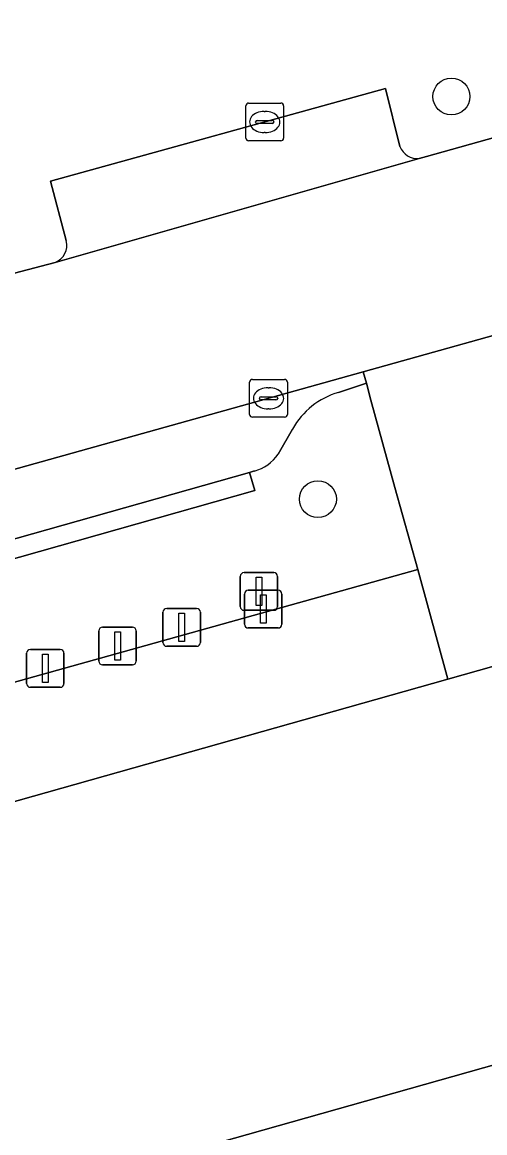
# Model space of a CAD drawing. Extents: x 159680 to 160786, y 387323 to 388340.
# Drawn here: x 159739.53 to 159751.77, y 388156.49 to 388185.9 of the extents above; entities that cross this region are included whole.
import ezdxf

# ---------------------------------------------------------------- set-up
doc = ezdxf.new("R2010")
doc.units = 0
for name, color, linetype in [('IMGEO_Afsluitpaal', 7, 'Continuous'), ('IMGEO_Berm_groen', 7, 'Continuous'), ('IMGEO_Boom', 7, 'Continuous'), ('IMGEO_Groenvoorziening', 7, 'Continuous'), ('IMGEO_Kolk', 7, 'Continuous'), ('IMGEO_Pand', 7, 'Continuous'), ('IMGEO_Parkeervlak_open', 7, 'Continuous'), ('IMGEO_Rijbaan_lokaal_open', 7, 'Continuous'), ('IMGEO_Verkeersbordpaal', 7, 'Continuous'), ('IMGEO_Voetpad_open', 7, 'Continuous')]:
    doc.layers.add(name, color=color, linetype=linetype)

msp = doc.modelspace()

# ---------------------------------------------------------------- linework, layer by layer
at = {"layer": 'IMGEO_Afsluitpaal'}
for p, q in [((159745.51, 388170.858), (159746.3, 388170.858)), ((159746.3, 388170.858), (159745.51, 388170.858)), ((159745.41, 388169.958), (159745.41, 388170.758)), ((159745.41, 388170.758), (159745.41, 388169.958)), ((159746.4, 388170.758), (159746.4, 388169.958)), ((159746.4, 388169.958), (159746.4, 388170.758)), ((159743.252, 388169.473), (159743.252, 388170.273)), ((159743.252, 388170.273), (159743.252, 388169.473)), ((159743.352, 388170.373), (159744.142, 388170.373)), ((159744.142, 388170.373), (159743.352, 388170.373)), ((159744.242, 388170.273), (159744.242, 388169.473)), ((159744.242, 388169.473), (159744.242, 388170.273)), ((159741.555, 388168.979), (159741.555, 388169.779)), ((159741.555, 388169.779), (159741.555, 388168.979)), ((159741.655, 388169.879), (159742.445, 388169.879)), ((159742.445, 388169.879), (159741.655, 388169.879)), ((159742.545, 388169.779), (159742.545, 388168.979)), ((159742.545, 388168.979), (159742.545, 388169.779)), ((159746.3, 388169.858), (159745.51, 388169.858)), ((159745.51, 388169.858), (159746.3, 388169.858)), ((159744.142, 388169.373), (159743.352, 388169.373)), ((159743.352, 388169.373), (159744.142, 388169.373)), ((159739.641, 388168.387), (159739.641, 388169.187)), ((159739.641, 388169.187), (159739.641, 388168.387)), ((159739.741, 388169.287), (159740.531, 388169.287)), ((159740.531, 388169.287), (159739.741, 388169.287)), ((159740.631, 388169.187), (159740.631, 388168.387)), ((159740.631, 388168.387), (159740.631, 388169.187)), ((159742.445, 388168.879), (159741.655, 388168.879)), ((159741.655, 388168.879), (159742.445, 388168.879)), ((159740.531, 388168.287), (159739.741, 388168.287)), ((159739.741, 388168.287), (159740.531, 388168.287))]:
    msp.add_line(p, q, dxfattribs=at)
for points in [[(159745.83, 388170.733), (159745.98, 388170.733), (159745.98, 388169.983), (159745.83, 388169.983), (159745.83, 388170.733)], [(159743.672, 388170.248), (159743.822, 388170.248), (159743.822, 388169.498), (159743.672, 388169.498), (159743.672, 388170.248)], [(159741.975, 388169.754), (159742.125, 388169.754), (159742.125, 388169.004), (159741.975, 388169.004), (159741.975, 388169.754)], [(159740.061, 388169.162), (159740.211, 388169.162), (159740.211, 388168.412), (159740.061, 388168.412), (159740.061, 388169.162)]]:
    msp.add_lwpolyline(points, dxfattribs=at)
for centre, start, end in [((159745.51, 388170.758), 90, 180), ((159745.51, 388170.758), 90, 180), ((159746.3, 388170.758), 0, 90), ((159746.3, 388170.758), 360, 90), ((159743.352, 388170.273), 90, 180), ((159743.352, 388170.273), 90, 180), ((159744.142, 388170.273), 0, 90), ((159744.142, 388170.273), 360, 90), ((159745.51, 388169.958), 180, 270), ((159745.51, 388169.958), 180, 270), ((159746.3, 388169.958), 270, 0), ((159746.3, 388169.958), 270, 0), ((159741.655, 388169.779), 90, 180), ((159741.655, 388169.779), 90, 180), ((159742.445, 388169.779), 0, 90), ((159742.445, 388169.779), 360, 90), ((159743.352, 388169.473), 180, 270), ((159743.352, 388169.473), 180, 270), ((159744.142, 388169.473), 270, 0), ((159744.142, 388169.473), 270, 0), ((159739.741, 388169.187), 90, 180), ((159739.741, 388169.187), 90, 180), ((159740.531, 388169.187), 0, 90), ((159740.531, 388169.187), 360, 90), ((159741.655, 388168.979), 180, 270), ((159741.655, 388168.979), 180, 270), ((159742.445, 388168.979), 270, 0), ((159742.445, 388168.979), 270, 0), ((159739.741, 388168.387), 180, 270), ((159739.741, 388168.387), 180, 270), ((159740.531, 388168.387), 270, 0), ((159740.531, 388168.387), 270, 0)]:
    msp.add_arc(centre, 0.1, start, end, dxfattribs=at)
at = {"layer": 'IMGEO_Berm_groen'}
for points in [[(159740.691, 388180.118), (159740.274, 388181.69), (159749.147, 388184.147), (159749.525, 388182.611)], [(159750.033, 388182.294), (159750.225, 388182.349), (159752.279, 388182.917)], [(159738.197, 388178.962), (159740.394, 388179.542)]]:
    msp.add_lwpolyline(points, dxfattribs=at)
for centre, radius, start, end in [((159749.994, 388182.797), 0.505, 201.6589, 274.4115), ((159740.222, 388179.995), 0.484, 290.7383, 14.7082)]:
    msp.add_arc(centre, radius, start, end, dxfattribs=at)
at = {"layer": 'IMGEO_Boom'}
for centre in [(159750.887, 388183.935), (159747.354, 388173.271)]:
    msp.add_circle(centre, 0.489, dxfattribs=at)
at = {"layer": 'IMGEO_Groenvoorziening'}
for points in [[(159749.997, 388171.408), (159749.387, 388173.583), (159748.757, 388175.896), (159748.636, 388176.342), (159747.899, 388176.097)], [(159746.684, 388175.125), (159746.299, 388174.46)], [(159745.673, 388174.017), (159745.546, 388173.981), (159745.682, 388173.5), (159735.801, 388170.704), (159735.664, 388171.189), (159732.074, 388170.174), (159732.209, 388169.693), (159728.408, 388168.619), (159728.274, 388169.1)], [(159724.653, 388169.975), (159723.633, 388169.719), (159721.106, 388168.977), (159707.145, 388164.927), (159705.804, 388164.452), (159707.169, 388159.441), (159708.924, 388159.928), (159749.997, 388171.408)]]:
    msp.add_lwpolyline(points, dxfattribs=at)
for centre, radius, start, end in [((159748.465, 388174.145), 2.033, 106.1572, 151.1624), ((159745.38, 388175.095), 1.118, 285.222, 325.3496)]:
    msp.add_arc(centre, radius, start, end, dxfattribs=at)
at = {"layer": 'IMGEO_Kolk'}
for p, q in [((159745.445, 388182.835), (159745.445, 388183.687)), ((159745.52, 388183.761), (159746.372, 388183.761)), ((159745.933, 388183.541), (159745.958, 388183.541)), ((159746.446, 388183.687), (159746.446, 388182.835)), ((159745.704, 388183.255), (159745.704, 388183.267)), ((159746.142, 388183.218), (159745.744, 388183.218)), ((159745.747, 388183.304), (159746.145, 388183.304)), ((159746.188, 388183.267), (159746.188, 388183.255)), ((159745.956, 388182.981), (159745.931, 388182.981)), ((159746.372, 388182.761), (159745.52, 388182.761)), ((159745.621, 388176.442), (159746.473, 388176.442)), ((159745.546, 388175.516), (159745.546, 388176.368)), ((159746.034, 388176.222), (159746.059, 388176.222)), ((159746.547, 388176.368), (159746.547, 388175.516)), ((159745.805, 388175.936), (159745.805, 388175.948)), ((159746.243, 388175.899), (159745.845, 388175.899)), ((159745.848, 388175.985), (159746.246, 388175.985)), ((159746.289, 388175.948), (159746.289, 388175.936)), ((159746.057, 388175.662), (159746.032, 388175.662)), ((159746.473, 388175.442), (159745.621, 388175.442))]:
    msp.add_line(p, q, dxfattribs=at)
for points in [[(159745.445, 388182.835), (159745.445, 388183.687)], [(159745.52, 388183.761), (159746.372, 388183.761)], [(159746.446, 388183.687), (159746.446, 388182.835)], [(159746.372, 388182.761), (159745.52, 388182.761)], [(159745.621, 388176.442), (159746.473, 388176.442)], [(159745.546, 388175.516), (159745.546, 388176.368)], [(159746.547, 388176.368), (159746.547, 388175.516)], [(159746.473, 388175.442), (159745.621, 388175.442)]]:
    msp.add_lwpolyline(points, dxfattribs=at)
for centre, radius, start, end in [((159745.522, 388183.685), 0.0765, 91.552, 178.448), ((159745.522, 388183.685), 0.0765, 91.552, 178.448), ((159746.37, 388183.685), 0.0765, 1.552, 88.448), ((159746.37, 388183.685), 0.0765, 1.552, 88.448), ((159745.744, 388183.264), 0.0403, 85.8775, 175.7526), ((159745.741, 388183.254), 0.0366, 178.938, 274.7102), ((159746.145, 388183.261), 0.043, 264.8664, 352.4533), ((159746.149, 388183.266), 0.0386, 1.7309, 96.639), ((159745.522, 388182.837), 0.0765, 181.552, 268.448), ((159745.522, 388182.837), 0.0765, 181.552, 268.448), ((159746.37, 388182.837), 0.0765, 271.552, 358.448), ((159746.37, 388182.837), 0.0765, 271.552, 358.448), ((159745.623, 388176.366), 0.0765, 91.552, 178.448), ((159745.623, 388176.366), 0.0765, 91.552, 178.448), ((159746.471, 388176.366), 0.0765, 1.552, 88.448), ((159746.471, 388176.366), 0.0765, 1.552, 88.448), ((159745.845, 388175.945), 0.0403, 85.8775, 175.7526), ((159745.842, 388175.935), 0.0366, 178.938, 274.7102), ((159746.246, 388175.942), 0.043, 264.8664, 352.4533), ((159746.25, 388175.947), 0.0386, 1.7309, 96.639), ((159745.623, 388175.518), 0.0765, 181.552, 268.448), ((159745.623, 388175.518), 0.0765, 181.552, 268.448), ((159746.471, 388175.518), 0.0765, 271.552, 358.448), ((159746.471, 388175.518), 0.0765, 271.552, 358.448)]:
    msp.add_arc(centre, radius, start, end, dxfattribs=at)
for centre, major_axis, ratio, start_param, end_param in [((159745.932, 388183.261), (-0.387, 0.002), 0.722429, 4.712389, 7.853982), ((159745.957, 388183.261), (-0.39, 0.002), 0.717154, 1.570796, 4.712389), ((159746.033, 388175.942), (-0.387, 0.002), 0.722429, 4.712389, 7.853982), ((159746.058, 388175.942), (-0.39, 0.002), 0.717154, 1.570796, 4.712389)]:
    msp.add_ellipse(centre, major_axis=major_axis, ratio=ratio, start_param=start_param, end_param=end_param, dxfattribs=at)
at = {"layer": 'IMGEO_Pand'}
msp.add_lwpolyline([(159730.739, 388081.596), (159758.926, 388089.554), (159763.767, 388090.921), (159762.15, 388096.648), (159757.31, 388095.283), (159752.877, 388110.972), (159752.702, 388110.923), (159751.863, 388113.893), (159775.062, 388120.447), (159768.044, 388145.288), (159763.459, 388161.519), (159763.357, 388161.491), (159739.302, 388154.694), (159739.248, 388154.887), (159739.21, 388155.023), (159735.05, 388153.839), (159734.959, 388154.16), (159712.08, 388147.715), (159711.789, 388147.633), (159723.951, 388104.478), (159724.304, 388103.226), (159724.606, 388103.311), (159727.841, 388091.857), (159728.897, 388088.118)], dxfattribs=at)
at = {"layer": 'IMGEO_Parkeervlak_open'}
for points in [[(159749.525, 388182.611), (159749.147, 388184.147), (159740.274, 388181.69), (159740.691, 388180.118)], [(159740.394, 388179.542), (159750.033, 388182.294)], [(159782.224, 388177.38), (159775.835, 388175.578), (159756.129, 388170.008), (159750.791, 388168.5), (159709.502, 388156.836)], [(159747.899, 388176.097), (159748.636, 388176.342), (159748.553, 388176.646), (159726.472, 388170.472), (159724.653, 388169.975)], [(159746.299, 388174.46), (159746.684, 388175.125)], [(159728.274, 388169.1), (159732.074, 388170.174), (159735.664, 388171.189), (159745.546, 388173.981), (159745.673, 388174.017)], [(159712.08, 388147.715), (159734.959, 388154.16), (159735.05, 388153.839), (159739.21, 388155.023), (159739.248, 388154.887), (159739.302, 388154.694), (159763.357, 388161.491), (159763.459, 388161.519), (159766.944, 388162.504), (159767.094, 388161.974), (159770.004, 388162.797), (159769.833, 388163.399), (159770.116, 388163.479), (159770.278, 388162.905), (159773.168, 388163.722), (159772.999, 388164.322), (159773.268, 388164.398), (159773.428, 388163.83), (159776.319, 388164.647), (159776.166, 388165.187), (159776.478, 388165.275), (159776.681, 388164.555), (159779.606, 388165.382)]]:
    msp.add_lwpolyline(points, dxfattribs=at)
for centre, radius, start, end in [((159749.994, 388182.797), 0.505, 201.6589, 274.4115), ((159740.222, 388179.995), 0.484, 290.7383, 14.7082), ((159748.465, 388174.145), 2.033, 106.1572, 151.1624), ((159745.38, 388175.095), 1.118, 285.222, 325.3496)]:
    msp.add_arc(centre, radius, start, end, dxfattribs=at)
at = {"layer": 'IMGEO_Rijbaan_lokaal_open'}
for points in [[(159990.313, 388250), (159958.999, 388241.151), (159958.522, 388241.005), (159950.795, 388238.836), (159938.589, 388235.41), (159938.057, 388235.259), (159918.811, 388229.861), (159918.074, 388229.639), (159896.382, 388223.491), (159895.708, 388223.298), (159752.279, 388182.917), (159750.225, 388182.349), (159750.033, 388182.294), (159740.394, 388179.542), (159738.197, 388178.962), (159726.603, 388175.761), (159726.396, 388175.68), (159725.585, 388175.389)], [(159723.456, 388169.745), (159723.633, 388169.719), (159724.653, 388169.975), (159726.472, 388170.472), (159748.553, 388176.646), (159753.855, 388178.128), (159770.727, 388182.846), (159773.651, 388183.666), (159779.983, 388185.443), (159808.558, 388193.46), (159829.06, 388199.251), (159853.995, 388206.283), (159858.217, 388207.473), (159948.035, 388232.803)]]:
    msp.add_lwpolyline(points, dxfattribs=at)
at = {"layer": 'IMGEO_Verkeersbordpaal'}
for p, q in [((159745.297, 388170.426), (159745.297, 388171.226)), ((159745.297, 388171.226), (159745.297, 388170.426)), ((159745.397, 388171.326), (159746.187, 388171.326)), ((159746.187, 388171.326), (159745.397, 388171.326)), ((159746.287, 388171.226), (159746.287, 388170.426)), ((159746.287, 388170.426), (159746.287, 388171.226)), ((159746.187, 388170.326), (159745.397, 388170.326)), ((159745.397, 388170.326), (159746.187, 388170.326))]:
    msp.add_line(p, q, dxfattribs=at)
msp.add_lwpolyline([(159745.717, 388171.201), (159745.867, 388171.201), (159745.867, 388170.451), (159745.717, 388170.451), (159745.717, 388171.201)], dxfattribs=at)
for centre, start, end in [((159745.397, 388171.226), 90, 180), ((159745.397, 388171.226), 90, 180), ((159746.187, 388171.226), 0, 90), ((159746.187, 388171.226), 360, 90), ((159745.397, 388170.426), 180, 270), ((159745.397, 388170.426), 180, 270), ((159746.187, 388170.426), 270, 0), ((159746.187, 388170.426), 270, 0)]:
    msp.add_arc(centre, 0.1, start, end, dxfattribs=at)
at = {"layer": 'IMGEO_Voetpad_open'}
for points in [[(159748.553, 388176.646), (159748.636, 388176.342), (159748.757, 388175.896), (159749.387, 388173.583), (159749.997, 388171.408), (159750.791, 388168.5), (159756.129, 388170.008), (159755.315, 388172.945), (159754.445, 388175.947), (159753.935, 388177.833), (159753.855, 388178.128)], [(159745.546, 388173.981), (159735.664, 388171.189), (159735.801, 388170.704), (159745.682, 388173.5)], [(159750.791, 388168.5), (159749.997, 388171.408), (159708.924, 388159.928), (159709.502, 388156.836)]]:
    msp.add_lwpolyline(points, close=True, dxfattribs=at)

doc.saveas('drawing.dxf')
